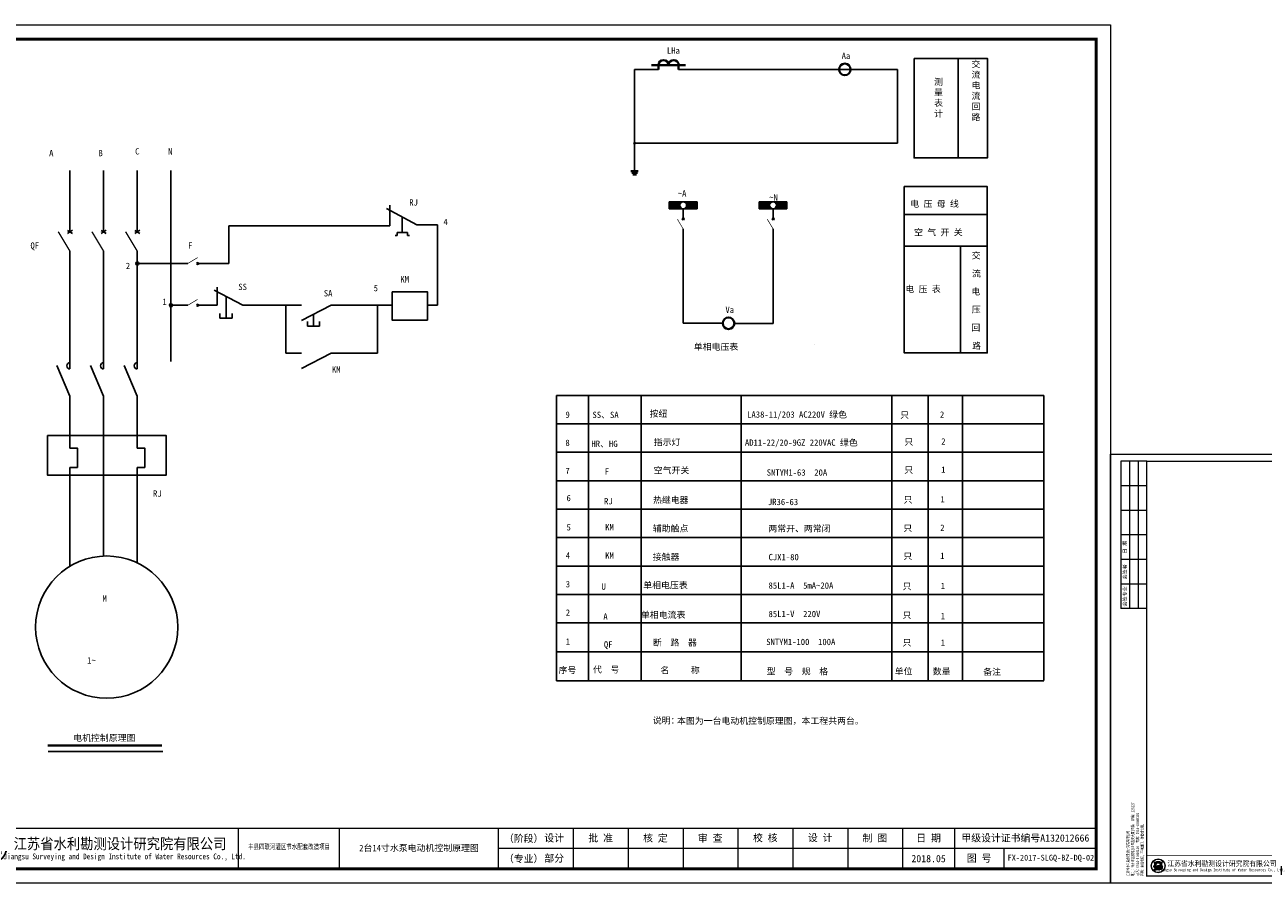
# Model space of a CAD drawing. Extents: x -27255 to 1448651, y 31034 to 8081248.
# Tile 353 of 580: x 583491 to 583920, y 3866559 to 3866856. Entities that reach past the tile are written whole.
import ezdxf
from ezdxf.enums import TextEntityAlignment as Align

# ---------------------------------------------------------------- set-up
doc = ezdxf.new("R2010")
doc.units = 0
doc.layers.get('0').update_dxf_attribs({"linetype": 'CONTINUOUS'})
for name, color, linetype, lineweight in [('0.13文字', 3, 'CONTINUOUS', 13), ('图框', 7, 'CONTINUOUS', 20), ('轮廓线', 1, 'CONTINUOUS', 30)]:
    doc.layers.add(name, color=color, linetype=linetype, lineweight=lineweight)
doc.layers.add('DQ', color=3, linetype='CONTINUOUS')
doc.styles.add('-仿宋_GB2312', font='FangSong_GB2312.ttf')
doc.styles.add('LYJFS', font='times.ttf', dxfattribs={"width": 0.7})
doc.styles.add('仿宋', font='FangSong_GB2312.ttf', dxfattribs={"width": 0.7})
doc.styles.add('宋体', font='FangSong_GB2312.ttf')

# ---------------------------------------------------------------- blocks, each defined once
blk = doc.blocks.new('SYMB2_M_PWF59')
for p, q in [((2.062783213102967, 0.6563054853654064), (2.937216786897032, -0.6563054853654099)), ((2.142277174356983, -0.6563054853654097), (2.921317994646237, 0.6563054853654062))]:
    blk.add_line(p, q)
at = {"color": 7}
for p, q in [((2.5, -1.8e-15), (0, -1.2e-15)), ((10, -3.7e-15), (7.5, -3.1e-15))]:
    blk.add_line(p, q, dxfattribs=at)
at = {"const_width": 0.35}
blk.add_lwpolyline([(7.5, -3.1e-15), (2.5, -3.000000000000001)], dxfattribs=at)
blk = doc.blocks.new('d4trtg')
h = blk.add_hatch(color=152)
h.dxf.hatch_style = 1
h.paths.add_polyline_path([(654246.3193193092, 3899725.409078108, 1), (654149.4769673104, 3899725.409078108, 1)])
h.paths.add_polyline_path([(654244.689577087, 3899725.409078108, 1), (654151.1067095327, 3899725.409078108, 1)], flags=16)
h = blk.add_hatch(color=152)
h.dxf.hatch_style = 1
edge = h.paths.add_edge_path()
edge.add_arc((654216.7300615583, 3899701.144012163), 14.62686968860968, 43.31770961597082, 70.37003522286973)
edge.add_arc((654202.9245894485, 3899662.43781051), 55.72140833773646, 70.37003522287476, 84.52854590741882)
edge.add_arc((654197.052297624, 3899601.131590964), 117.3082280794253, 84.5285459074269, 95.17746754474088)
edge.add_arc((654198.4691254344, 3899704.113250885), 18.32576248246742, 111.7965680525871, 130.9174013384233, ccw=False)
edge.add_arc((654217.4394684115, 3899656.675769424), 69.41576698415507, 98.84274785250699, 111.79656805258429, ccw=False)
edge.add_arc((654228.1102754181, 3899588.085080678), 138.8315339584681, 95.21036804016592, 98.84274785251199, ccw=False)
edge.add_ellipse((654197.8981433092, 3899728.334977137), major_axis=(-17.7501498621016, 0), ratio=0.8776980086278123, start_angle=172.6538623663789, end_angle=176.9129867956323)
edge.add_arc((654213.8325542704, 3899624.955280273), 102.5563365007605, 88.99992913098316, 98.52267106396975)
edge.add_arc((654209.8965974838, 3899651.220285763), 75.99805588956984, 98.5226710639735, 116.8491039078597)
edge.add_arc((654181.1331357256, 3899708.041207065), 12.31168505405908, 116.8491039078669, 139.2900683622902)
edge.add_arc((654173.2830714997, 3899714.795695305), 1.955690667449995, 139.2900683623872, 263.050638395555)
edge.add_arc((654175.1158058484, 3899729.831970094), 17.10324739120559, 263.0506383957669, 272.136251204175)
edge.add_arc((654186.8001782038, 3899416.594006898), 296.3525647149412, 88.46268833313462, 92.13625120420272, ccw=False)
edge.add_arc((654193.3818121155, 3899661.833379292), 51.02489061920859, 68.07113774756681, 88.46268833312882, ccw=False)
edge.add_arc((654234.506227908, 3899496.08092722), 214.2253735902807, 95.91294384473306, 98.79521578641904)
edge.add_arc((654220.8241236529, 3899584.51078353), 124.7433113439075, 98.79521578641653, 117.8496747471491)
edge.add_arc((654806.2087627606, 3897318.850026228), 2461.597634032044, 104.7703900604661, 105.15790668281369, ccw=False)
edge.add_line((654178.6340996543, 3899699.104834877), (654170.5934602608, 3899695.844113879))
edge.add_arc((654384.3496151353, 3898723.49134639), 995.5709910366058, 100.90627282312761, 102.39834375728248, ccw=False)
edge.add_line((654195.9846486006, 3899701.080338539), (654189.8745459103, 3899699.193213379))
edge.add_arc((654166.7652083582, 3899985.305806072), 287.044347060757, 274.6177604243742, 279.6944367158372)
edge.add_arc((654207.3949546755, 3899747.472955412), 45.76599921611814, 279.694436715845, 287.6119267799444)
edge.add_arc((654216.243616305, 3899719.598572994), 16.52082853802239, 287.6119267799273, 311.5140981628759)
edge.add_arc((654225.3686800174, 3899709.289677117), 2.753471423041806, 311.5140981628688, 403.3177096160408)
edge = h.paths.add_edge_path()
edge.add_arc((654242.1391779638, 3899736.786777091), 20.67819482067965, 138.9741968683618, 204.1180883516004, ccw=False)
edge.add_line((654226.5392573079, 3899750.359920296), (654209.5567490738, 3899750.359920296))
edge.add_line((654209.5567490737, 3899750.359920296), (654209.5567490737, 3899756.23053299))
edge.add_line((654209.5567490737, 3899756.23053299), (654186.2395375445, 3899756.23053299))
edge.add_line((654186.2395375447, 3899756.23053299), (654186.2395375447, 3899750.359920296))
edge.add_line((654186.2395375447, 3899750.359920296), (654169.2570293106, 3899750.359920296))
edge.add_arc((654153.6571086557, 3899736.786777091), 20.67819482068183, -24.118088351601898, 41.0258031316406, ccw=False)
edge.add_arc((654138.2813983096, 3899743.670490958), 37.52449961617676, 314.34412131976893, 335.8819116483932, ccw=False)
edge.add_arc((654157.8406418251, 3899747.198545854), 31.08765203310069, 282.3877277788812, 290.1465811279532)
edge.add_arc((654127.1774852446, 3899830.778947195), 120.1152469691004, 290.1465811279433, 296.6495194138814)
edge.add_ellipse((654197.8981433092, 3899728.334977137), major_axis=(-17.7501498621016, 0), ratio=0.8776980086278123, start_angle=176.9129867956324, end_angle=378.37473811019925, ccw=False)
edge.add_ellipse((654197.8981433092, 3899728.334977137), major_axis=(-17.7501498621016, 0), ratio=0.8776980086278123, start_angle=172.653862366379, end_angle=176.9129867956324, ccw=False)
edge.add_ellipse((654197.8981433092, 3899728.334977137), major_axis=(-17.7501498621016, 0), ratio=0.8776980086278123, start_angle=161.6252618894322, end_angle=172.653862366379, ccw=False)
edge.add_arc((654268.6188013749, 3899830.778947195), 120.1152469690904, 243.3504805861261, 249.853418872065)
edge.add_arc((654237.9556447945, 3899747.198545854), 31.08765203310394, 249.8534188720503, 257.61227222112)
edge.add_arc((654257.5148883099, 3899743.670490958), 37.52449961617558, 204.1180883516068, 225.6558786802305, ccw=False)
at = {"lineweight": 0}
for p, q in [((653868.4004973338, 3899605.327936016), (653868.4004973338, 3902577.336202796)), ((653868.4004973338, 3902577.336202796), (658071.2404705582, 3902577.336202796)), ((658071.2404705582, 3902577.336202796), (658071.2404705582, 3899605.327936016)), ((658021.2066613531, 3899725.409078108), (655949.806960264, 3899725.409078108)), ((658071.2404705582, 3899605.327936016), (653868.4004973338, 3899605.327936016))]:
    blk.add_line(p, q, dxfattribs=at)
for p, q in [((654118.5695433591, 3902527.302393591), (653938.4478302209, 3902527.302393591)), ((653938.4478302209, 3902527.302393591), (653938.4478302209, 3901506.612685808)), ((653998.488401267, 3902527.302393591), (653998.488401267, 3901506.612685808)), ((654058.528972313, 3902527.302393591), (654058.528972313, 3901506.612685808)), ((654118.5695433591, 3902357.187442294), (653938.4478302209, 3902357.187442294)), ((654118.5695433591, 3902187.072490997), (653938.4478302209, 3902187.072490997)), ((654118.5695433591, 3902016.9575397), (653938.4478302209, 3902016.9575397)), ((654118.5695433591, 3901846.842588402), (653938.4478302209, 3901846.842588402)), ((654118.5695433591, 3901676.727637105), (653938.4478302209, 3901676.727637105)), ((654118.5695433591, 3901506.612685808), (653938.4478302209, 3901506.612685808)), ((655049.1983945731, 3899795.456410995), (655049.1983945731, 3899655.361745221)), ((655399.4350590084, 3899795.456410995), (655399.4350590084, 3899655.361745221)), ((655949.806960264, 3899795.456410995), (655949.806960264, 3899655.361745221)), ((656209.9827681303, 3899795.456410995), (656209.9827681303, 3899655.361745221)), ((656400.1112431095, 3899795.456410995), (656400.1112431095, 3899655.361745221)), ((656590.2397180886, 3899795.456410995), (656590.2397180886, 3899655.361745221)), ((656780.3681930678, 3899795.456410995), (656780.3681930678, 3899655.361745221)), ((656970.496668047, 3899795.456410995), (656970.496668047, 3899655.361745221)), ((657160.6251430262, 3899795.456410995), (657160.6251430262, 3899655.361745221)), ((657350.7536180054, 3899795.456410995), (657350.7536180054, 3899655.361745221)), ((657530.8753311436, 3899795.456410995), (657530.8753311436, 3899655.361745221)), ((657700.9902824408, 3899725.409078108), (657700.9902824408, 3899655.361745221))]:
    blk.add_line(p, q)
at = {"lineweight": 0, "const_width": 10.0067618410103}
blk.add_lwpolyline([(654118.5695433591, 3902527.302393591), (658021.2066613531, 3902527.302393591), (658021.2066613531, 3899655.361745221), (654118.5695433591, 3899655.361745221)], close=True, dxfattribs=at)
at = {"lineweight": 0, "const_width": 4.002704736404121}
blk.add_lwpolyline([(658021.2066613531, 3899795.456410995), (654118.5695433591, 3899795.456410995)], dxfattribs=at)
at = {"color": 152}
for points in [[(654181.0529832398, 3899723.423913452, -0.02838203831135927), (654168.5479460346, 3899718.013005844, -0.03386732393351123), (654164.5097554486, 3899716.834668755, 0.09425397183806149), (654172.5302050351, 3899728.337281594, 0.2921547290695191), (654169.2570293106, 3899750.359920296), (654186.2395375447, 3899750.359920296), (654186.2395375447, 3899756.23053299), (654209.5567490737, 3899756.23053299), (654209.5567490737, 3899750.359920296), (654226.5392573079, 3899750.359920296, 0.29215472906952), (654223.2660815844, 3899728.337281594, 0.09425397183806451), (654231.2865311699, 3899716.834668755, -0.03386732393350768), (654227.2483405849, 3899718.013005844, -0.02838203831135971), (654214.7433033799, 3899723.423913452)], [(654215.6225359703, 3899727.495994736, 0.04157472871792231), (654198.6336295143, 3899726.379117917, 0.08013502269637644), (654175.5726574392, 3899719.025681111, 0.09823132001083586), (654171.8006163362, 3899716.071255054, 0.599439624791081), (654173.0464484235, 3899712.85437217, 0.03966424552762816), (654175.7533461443, 3899712.7406093, -0.01603031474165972), (654194.7507043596, 3899712.839904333, -0.08921046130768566), (654212.4373190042, 3899709.166529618, 0.01257694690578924), (654201.7504573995, 3899707.787257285, 0.08333285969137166), (654162.549863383, 3899694.805861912, -0.001690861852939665), (654178.6340996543, 3899699.104834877), (654170.5934602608, 3899695.844113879, -0.006510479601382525), (654195.9846486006, 3899701.080338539), (654189.8745459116, 3899699.193213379, 0.02215480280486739), (654215.101659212, 3899702.360502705, 0.03456031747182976), (654221.242295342, 3899703.852113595, 0.1046726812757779), (654227.1936927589, 3899707.227897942, 0.4234638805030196), (654227.3719977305, 3899711.178677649, 0.1185893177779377), (654221.6438736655, 3899714.920795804, 0.06185687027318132), (654208.2376153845, 3899717.905342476, 0.04649815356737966), (654186.4662944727, 3899717.961197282, -0.08362449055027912), (654191.6645458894, 3899721.128869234, -0.05658197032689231), (654206.7686614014, 3899725.266458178, -0.01585057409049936), (654215.5025964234, 3899726.342960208)]]:
    blk.add_lwpolyline(points, format="xyb", dxfattribs=at)
for radius in [48.42117599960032, 46.79143377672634]:
    blk.add_circle((654197.8981433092, 3899725.409078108), radius, dxfattribs=at)
blk.add_arc((654217.4394684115, 3899656.675769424), 69.41576698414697, 98.8427478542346, 111.796568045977, dxfattribs=at)
for start_param, end_param in [(2.820892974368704, 6.603884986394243), (3.013378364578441, 3.087714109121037)]:
    blk.add_ellipse((654197.8981433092, 3899728.334977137), major_axis=(-17.7501498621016, 0), ratio=0.8776980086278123, start_param=start_param, end_param=end_param, dxfattribs=at)
at = {"style": '宋体'}
for s, height, width, p in [('江苏省水利勘测设计研究院有限公司', 37.52535690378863, 0.9, (654640.1952124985, 3899742.929376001)), ('丰县四联河灌区节水配套改造项目', 18.01217131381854, 0.75, (655225.535190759, 3899732.299860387)), ('Jiangsu Surveying and Design Institute of Water Resources Co., Ltd.', 20.0135236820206, 0.8, (654638.4727689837, 3899695.522921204))]:
    blk.add_text(s, height=height, dxfattribs=dict(at, width=width)).set_placement(p, align=Align.MIDDLE)
at = {"style": 'LYJFS'}
for s, p in [('（阶段）', (656038.2059940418, 3899760.432744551)), ('（专业）', (656038.2059940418, 3899690.385411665))]:
    blk.add_text(s, height=25.01690460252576, dxfattribs=at).set_placement(p, align=Align.MIDDLE_CENTER)
at = {"style": '仿宋'}
blk.add_text('2018.05', height=25.01690460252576, dxfattribs=at).set_placement((657440.8144745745, 3899690.385411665), align=Align.MIDDLE)
at = {"rotation": 90}
for s, insert, char_height, attachment_point, style in [('日 期', (653968.468115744, 3901931.900064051), 25.01690460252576, 5, '宋体'), ('会签者', (653968.468115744, 3901761.785112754), 25.01690460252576, 5, '宋体'), ('会签专业', (653968.468115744, 3901591.670161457), 25.01690460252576, 5, '宋体'), ('江苏省水利勘测设计研究院有限公司\\P地址：扬州市吉安路209号吉安大厦1号楼  邮编：225127\\P电话：0514-87860116  传真：0514-87889101\\P声明：未经授权，不得翻印、传播或它用。', (654101.5093347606, 3899654.544439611), 20.0135236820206, 7, '仿宋')]:
    blk.add_mtext(s, dxfattribs=dict(at, insert=insert, char_height=char_height, attachment_point=attachment_point, style=style))
at = {"char_height": 25.01690460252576, "attachment_point": 5, "style": '宋体'}
for s, insert in [('设计', (656143.9596908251, 3899760.432744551)), ('批 准', (656305.0470056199, 3899760.432744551)), ('核 定', (656494.550057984, 3899760.154778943)), ('审 查', (656684.609041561, 3899760.165426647)), ('校 核', (656875.0849735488, 3899760.865852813)), ('设 计', (657065.2829399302, 3899761.366681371)), ('制 图', (657254.8554836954, 3899760.211836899)), ('日 期', (657440.8144745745, 3899760.432744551)), ('甲级设计证书编号A132012666', (657776.0409962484, 3899760.432744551)), ('部分', (656143.9596908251, 3899690.385411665)), ('图 号', (657615.9328067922, 3899690.385411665))]:
    blk.add_mtext(s, dxfattribs=dict(at, insert=insert))

msp = doc.modelspace()

# ---------------------------------------------------------------- hatches: boundary and pattern name
for points in [[(583719.3957115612, 3866792.646741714, -0.4142135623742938), (583718.1957115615, 3866793.846741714, -0.4142135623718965), (583719.3957115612, 3866795.046741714), (583714.5786146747, 3866795.046741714), (583714.5786146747, 3866792.646741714)], [(583719.3957115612, 3866795.046741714, -0.4142135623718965), (583720.5957115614, 3866793.846741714, -0.4142135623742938), (583719.3957115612, 3866792.646741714), (583724.2128084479, 3866792.646741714), (583724.2128084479, 3866795.046741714)], [(583750.5245552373, 3866792.646741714, -0.4142135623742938), (583749.3245552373, 3866793.846741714, -0.4142135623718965), (583750.5245552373, 3866795.046741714), (583745.7074583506, 3866795.046741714), (583745.7074583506, 3866792.646741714)], [(583755.341652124, 3866792.646741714), (583755.341652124, 3866795.046741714), (583750.5245552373, 3866795.046741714, -0.4142135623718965), (583751.7245552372, 3866793.846741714, -0.4142135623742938), (583750.5245552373, 3866792.646741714)]]:
    msp.add_hatch(color=7).paths.add_polyline_path(points)
h = msp.add_hatch(color=256)
h.paths.add_polyline_path([(583530.3152372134, 3866774.2238565), (583530.3152372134, 3866773.677023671), (583530.8620700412, 3866773.677023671, 0.4142135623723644)])
h.paths.add_polyline_path([(583530.8620700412, 3866773.677023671), (583530.3152372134, 3866773.677023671), (583530.3152372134, 3866773.130190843, 0.4142135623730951)])
h.paths.add_polyline_path([(583530.3152372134, 3866774.2238565, 0.4142135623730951), (583529.7684043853, 3866773.677023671, 0.4142135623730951), (583530.3152372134, 3866773.130190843)])
h = msp.add_hatch(color=256)
h.paths.add_polyline_path([(583541.9811494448, 3866759.758628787), (583541.9811494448, 3866759.211795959), (583542.5279822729, 3866759.211795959, 0.4142135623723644)])
h.paths.add_polyline_path([(583542.5279822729, 3866759.211795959), (583541.9811494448, 3866759.211795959), (583541.9811494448, 3866758.664963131, 0.4142135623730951)])
h.paths.add_polyline_path([(583541.9811494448, 3866759.758628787, 0.4142135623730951), (583541.434316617, 3866759.211795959, 0.4142135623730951), (583541.9811494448, 3866758.664963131)])

# ---------------------------------------------------------------- linework, layer by layer
at = {"color": 7}
for p, q in [((583814.6479901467, 3866844.66730088), (583814.6479901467, 3866810.239825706)), ((583702.5818397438, 3866840.855711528), (583702.5818397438, 3866832.681238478)), ((583702.5818397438, 3866840.855711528), (583710.8035063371, 3866840.855711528)), ((583717.8085514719, 3866840.855711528), (583793.6587863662, 3866840.855711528)), ((583717.8085514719, 3866840.855711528), (583754.6408944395, 3866840.855711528)), ((583793.6587863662, 3866832.681238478), (583793.6587863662, 3866840.855711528)), ((583702.5818397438, 3866832.681238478), (583702.5818397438, 3866815.558771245)), ((583793.6587863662, 3866832.681238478), (583793.6587863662, 3866815.318771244)), ((583702.5818397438, 3866815.078771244), (583702.5818397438, 3866805.616553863)), ((583702.8218397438, 3866815.318771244), (583793.6587863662, 3866815.318771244)), ((583714.5786146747, 3866795.046741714), (583714.5786146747, 3866792.646741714)), ((583724.2128084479, 3866795.046741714), (583724.2128084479, 3866792.646741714)), ((583745.7074583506, 3866795.046741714), (583745.7074583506, 3866792.646741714)), ((583755.341652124, 3866795.046741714), (583755.341652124, 3866792.646741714)), ((583719.3957115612, 3866792.646741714), (583719.3957115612, 3866789.004035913)), ((583750.5245552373, 3866789.004035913), (583750.5245552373, 3866792.646741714)), ((583795.9865679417, 3866790.610900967), (583824.7023887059, 3866790.610900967)), ((583719.3957115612, 3866785.650498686), (583719.3957115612, 3866782.453114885)), ((583719.3957115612, 3866785.650498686), (583719.3957115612, 3866752.967239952)), ((583750.5245552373, 3866752.949748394), (583750.5245552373, 3866785.650498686)), ((583750.5245552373, 3866775.796806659), (583750.5245552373, 3866785.650498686)), ((583795.9865679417, 3866779.720944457), (583824.7023887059, 3866779.720944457)), ((583815.4631575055, 3866779.720944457), (583815.4631575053, 3866742.726488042)), ((583719.3957115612, 3866752.967239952), (583733.099953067, 3866752.966234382)), ((583737.1143914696, 3866752.949748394), (583750.5245552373, 3866752.949748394)), ((583844.2819243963, 3866727.979593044), (583675.5319243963, 3866727.979593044)), ((583804.299320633, 3866629.142305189), (583804.299320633, 3866727.979593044)), ((583816.1945616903, 3866629.142305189), (583816.1945616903, 3866727.979593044)), ((583844.2819243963, 3866727.979593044), (583844.2819243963, 3866629.342199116)), ((583844.2819243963, 3866718.135843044), (583675.5319243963, 3866718.135843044)), ((583844.2819243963, 3866718.135843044), (583677.7853287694, 3866718.135843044)), ((583844.2819243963, 3866708.292093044), (583675.5319243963, 3866708.292093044)), ((583844.2819243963, 3866698.448343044), (583675.5319243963, 3866698.448343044)), ((583844.2819243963, 3866688.604593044), (583675.5319243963, 3866688.604593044)), ((583844.2819243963, 3866678.760843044), (583675.5319243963, 3866678.760843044)), ((583844.2819243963, 3866668.917093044), (583675.5319243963, 3866668.917093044)), ((583844.2819243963, 3866659.073343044), (583675.5319243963, 3866659.073343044)), ((583844.2819243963, 3866649.229593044), (583675.5319243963, 3866649.229593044)), ((583843.4446807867, 3866649.229593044), (583675.5319243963, 3866649.229593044)), ((583844.2819243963, 3866639.185949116), (583675.5319243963, 3866639.185949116)), ((583844.2819243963, 3866629.142305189), (583675.5319243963, 3866629.142305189))]:
    msp.add_line(p, q, dxfattribs=at)
at = {"color": 7, "lineweight": 40}
for p, q in [((583708.426404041, 3866842.299738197), (583720.2383848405, 3866842.299738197)), ((583710.8035063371, 3866842.299738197), (583710.8035063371, 3866840.855711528)), ((583717.8085514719, 3866842.299738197), (583717.8085514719, 3866840.855711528)), ((583703.5352454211, 3866805.066104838), (583701.6284340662, 3866805.066104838)), ((583703.2174435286, 3866804.515655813), (583701.9462359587, 3866804.515655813))]:
    msp.add_line(p, q, dxfattribs=at)
at = {"color": 0}
for p, q in [((583506.9834127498, 3866805.873050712), (583506.9834127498, 3866784.642981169)), ((583506.9834127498, 3866805.873050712), (583506.9834127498, 3866784.642981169)), ((583518.6493249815, 3866805.873050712), (583518.6493249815, 3866784.642981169)), ((583518.6493249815, 3866805.873050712), (583518.6493249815, 3866784.642981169)), ((583530.3152372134, 3866805.873050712), (583530.3152372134, 3866784.642981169)), ((583541.9811494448, 3866805.873050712), (583541.9811494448, 3866739.736363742)), ((583530.3152372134, 3866793.975710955), (583530.3152372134, 3866784.642981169)), ((583506.9834119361, 3866777.908043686), (583506.9834127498, 3866737.145124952)), ((583518.6493249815, 3866777.25351189), (583518.6493249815, 3866737.145124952)), ((583530.3152372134, 3866777.25351189), (583530.3152372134, 3866737.145124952)), ((583530.3152372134, 3866777.25351189), (583530.3152372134, 3866737.145124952)), ((583506.9834127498, 3866727.698534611), (583506.9834127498, 3866709.741061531)), ((583506.9834127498, 3866727.698534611), (583506.9834127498, 3866709.741061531)), ((583518.6493249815, 3866727.698534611), (583518.6493249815, 3866672.383448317)), ((583518.6493249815, 3866727.698534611), (583518.6493249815, 3866672.383448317)), ((583530.3152372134, 3866727.698534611), (583530.3152372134, 3866709.741061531)), ((583530.3152372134, 3866727.698534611), (583530.3152372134, 3866709.741061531)), ((583506.9834127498, 3866703.041413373), (583506.9834127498, 3866668.864714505)), ((583506.9834127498, 3866703.041413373), (583506.9834127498, 3866668.864714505)), ((583530.3152372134, 3866703.041413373), (583530.3152372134, 3866670.004671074)), ((583530.3152372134, 3866703.041413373), (583530.3152372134, 3866670.004671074))]:
    msp.add_line(p, q, dxfattribs=at)
for p, q in [((583714.5786146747, 3866795.046741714), (583724.2128084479, 3866795.046741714)), ((583745.7074583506, 3866795.046741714), (583755.341652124, 3866795.046741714)), ((583714.5786146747, 3866792.646741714), (583724.2128084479, 3866792.646741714)), ((583745.7074583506, 3866792.646741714), (583755.341652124, 3866792.646741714)), ((583547.8200060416, 3866759.211795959), (583541.9811494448, 3866759.211795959)), ((583553.6470616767, 3866759.211795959), (583551.1735426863, 3866759.211795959))]:
    msp.add_line(p, q)
at = {"color": 7}
for points in [[(583799.35838965, 3866844.66730088), (583824.7936228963, 3866844.66730088), (583824.7936228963, 3866810.239825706), (583799.35838965, 3866810.239825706)], [(583795.9865679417, 3866800.276627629), (583824.7023887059, 3866800.276627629), (583824.7023887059, 3866742.726488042), (583795.9865679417, 3866742.726488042)]]:
    msp.add_lwpolyline(points, close=True, dxfattribs=at)
at = {"color": 7, "lineweight": 40}
msp.add_lwpolyline([(583703.8530473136, 3866805.616553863), (583701.3106321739, 3866805.616553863)], dxfattribs=at)
for centre in [(583775.3720107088, 3866840.855711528), (583735.1072055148, 3866752.966087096)]:
    msp.add_circle(centre, 2.007252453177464, dxfattribs=at)
at = {"color": 7}
for centre, radius in [((583702.5818397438, 3866815.318771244), 0.24), ((583719.3957115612, 3866793.846741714), 1.2), ((583750.5245552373, 3866793.846741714), 1.2)]:
    msp.add_circle(centre, radius, dxfattribs=at)
for centre in [(583530.3152372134, 3866773.677023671), (583541.9811494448, 3866759.211795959)]:
    msp.add_circle(centre, 0.5468328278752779)
at = {"color": 7, "lineweight": 40}
for centre in [(583712.5679503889, 3866842.299738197), (583716.0968384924, 3866842.299738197)]:
    msp.add_arc(centre, 1.764444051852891, 0, 180, dxfattribs=at)
at = {"layer": 'DQ', "color": 7}
for p, q in [((583764.7605559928, 3866745.476307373), (583764.7605559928, 3866745.476307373)), ((583675.5319243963, 3866727.979593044), (583675.5319243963, 3866629.142305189)), ((583686.6395376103, 3866649.229593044), (583686.6395376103, 3866727.979593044)), ((583686.6395376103, 3866718.259126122), (583686.6395376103, 3866727.979593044)), ((583704.8093006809, 3866649.229593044), (583704.8093006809, 3866727.979593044)), ((583739.5314133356, 3866649.229593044), (583739.5314133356, 3866727.979593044)), ((583791.6059480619, 3866649.229593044), (583791.6059480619, 3866727.979593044)), ((583686.6395376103, 3866629.142305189), (583686.6395376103, 3866649.229593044)), ((583704.8093006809, 3866629.142305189), (583704.8093006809, 3866649.229593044)), ((583739.5314133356, 3866629.142305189), (583739.5314133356, 3866649.229593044)), ((583791.6059480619, 3866629.142305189), (583791.6059480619, 3866649.229593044)), ((583804.299320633, 3866639.213177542), (583804.299320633, 3866649.229593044))]:
    msp.add_line(p, q, dxfattribs=at)
at = {"layer": '轮廓线', "color": 0, "lineweight": -3}
for p, q in [((583617.8079488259, 3866786.710141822), (583617.8079488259, 3866793.837398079)), ((583616.6137700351, 3866792.718358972), (583627.075903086, 3866787.092620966)), ((583622.1091060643, 3866789.763385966), (583622.1091060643, 3866784.43611541)), ((583562.0068037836, 3866773.677023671), (583562.0068037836, 3866786.710141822)), ((583562.0068037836, 3866786.710141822), (583617.8079488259, 3866786.710141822)), ((583622.1091060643, 3866784.43611541), (583620.2878953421, 3866784.43611541)), ((583620.2878953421, 3866784.43611541), (583620.2878953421, 3866783.33886871)), ((583622.1091060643, 3866784.43611541), (583623.9303167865, 3866784.43611541)), ((583623.9303167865, 3866784.43611541), (583623.9303167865, 3866783.33886871)), ((583627.075903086, 3866787.092620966), (583634.3385771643, 3866787.092620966)), ((583634.3385771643, 3866787.092620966), (583634.3385771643, 3866759.211795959)), ((583620.2878953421, 3866783.33886871), (583619.576319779, 3866783.33886871)), ((583623.9303167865, 3866783.33886871), (583624.6418923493, 3866783.33886871)), ((583530.3152372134, 3866773.677023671), (583547.8200060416, 3866773.677023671)), ((583551.1735426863, 3866773.677023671), (583562.0068037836, 3866773.677023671)), ((583566.8574946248, 3866759.211795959), (583556.9516696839, 3866764.379909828)), ((583558.007763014, 3866765.529651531), (583558.007763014, 3866759.211795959)), ((583558.007763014, 3866759.211795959), (583553.6470616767, 3866759.211795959)), ((583561.0413922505, 3866762.246200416), (583561.0413922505, 3866754.76874518)), ((583587.2348581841, 3866759.211795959), (583566.8574946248, 3866759.211795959)), ((583581.8146720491, 3866742.633409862), (583581.8146720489, 3866759.211795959)), ((583597.4470243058, 3866759.211795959), (583587.2348581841, 3866753.883856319)), ((583613.4962236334, 3866759.211795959), (583597.4470243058, 3866759.211795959)), ((583618.533614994, 3866759.211795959), (583613.4962236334, 3866759.211795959)), ((583613.4962236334, 3866759.211795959), (583613.4962236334, 3866742.633409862)), ((583634.3385771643, 3866759.211795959), (583630.7431244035, 3866759.211795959)), ((583558.9242032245, 3866754.76874518), (583558.9242032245, 3866756.347822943)), ((583561.0413922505, 3866754.76874518), (583558.9242032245, 3866754.76874518)), ((583561.0413922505, 3866754.76874518), (583563.1585812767, 3866754.76874518)), ((583563.1585812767, 3866754.76874518), (583563.1585812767, 3866756.347822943)), ((583591.3245807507, 3866756.017565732), (583591.3245807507, 3866751.989735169)), ((583589.2073917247, 3866751.989735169), (583589.2073917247, 3866753.568812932)), ((583591.3245807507, 3866751.989735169), (583589.2073917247, 3866751.989735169)), ((583591.3245807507, 3866751.989735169), (583593.4417697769, 3866751.989735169)), ((583593.4417697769, 3866751.989735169), (583593.4417697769, 3866753.568812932)), ((583587.2348581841, 3866742.633409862), (583581.8146720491, 3866742.633409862)), ((583597.4470243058, 3866742.633409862), (583587.2348581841, 3866737.305470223)), ((583613.4962236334, 3866742.633409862), (583597.4470243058, 3866742.633409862)), ((583601.9360562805, 3866742.633409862), (583597.4470243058, 3866742.633409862)), ((583506.9834127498, 3866727.698534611), (583502.3830599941, 3866738.401773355)), ((583518.6493249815, 3866727.698534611), (583514.0489722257, 3866738.401773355)), ((583530.3152372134, 3866727.698534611), (583525.7148844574, 3866738.401773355)), ((583499.4536792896, 3866604.694907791), (583539.120298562, 3866604.694907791))]:
    msp.add_line(p, q, dxfattribs=at)
at = {"layer": '轮廓线', "color": 0, "lineweight": 40}
msp.add_line((583499.3550450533, 3866606.775292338), (583538.7782099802, 3866606.775292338), dxfattribs=at)
at = {"layer": '轮廓线', "color": 0, "lineweight": -3}
for points in [[(583618.533614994, 3866763.889915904), (583630.8002696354, 3866763.889915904), (583630.8002696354, 3866754.100234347), (583618.533614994, 3866754.100234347)], [(583499.214239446, 3866714.130048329), (583540.2985301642, 3866714.130048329), (583540.2985301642, 3866700.352047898), (583499.214239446, 3866700.352047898)]]:
    msp.add_lwpolyline(points, close=True, dxfattribs=at)
for points in [[(583506.9834127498, 3866709.741061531), (583509.5824457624, 3866709.741061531), (583509.5824457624, 3866703.041413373), (583506.9834127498, 3866703.041413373)], [(583530.3152372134, 3866709.741061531), (583532.9142702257, 3866709.741061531), (583532.9142702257, 3866703.041413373), (583530.3152372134, 3866703.041413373)]]:
    msp.add_lwpolyline(points, dxfattribs=at)
msp.add_circle((583519.7074590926, 3866647.7775525), 24.62863692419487, dxfattribs=at)
for centre in [(583506.9834127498, 3866738.231897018), (583518.6493249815, 3866738.231897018), (583530.3152372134, 3866738.231897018)]:
    msp.add_arc(centre, 1.086772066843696, 90, 270, dxfattribs=at)

# ---------------------------------------------------------------- block references
at = {"color": 7, "yscale": 0.6750000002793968, "zscale": 0.6749999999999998}
for p, xscale, rotation in [((583719.3957115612, 3866790.712999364), 0.6750000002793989, 269.9999953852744), ((583750.5245552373, 3866790.712999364), 0.6750000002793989, 269.9999953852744), ((583552.8825058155, 3866773.677023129), 0.674999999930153, 179.9999953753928), ((583552.8825058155, 3866759.211795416), 0.674999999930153, 179.9999953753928)]:
    msp.add_blockref('SYMB2_M_PWF59', p, dxfattribs=dict(at, xscale=xscale, rotation=rotation))
at = {"layer": 'DQ', "color": 7, "xscale": 1.349999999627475, "yscale": 1.349999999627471, "zscale": 1.35, "rotation": 269.999995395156}
for p in [(583506.9834127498, 3866788.033043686), (583518.6493249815, 3866788.033043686), (583530.3152372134, 3866788.033043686)]:
    msp.add_blockref('SYMB2_M_PWF59', p, dxfattribs=at)
at = {"layer": '图框'}
for p, xscale, yscale, zscale in [((518060.3136891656, 3476598.57932314), 0.09999999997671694, 0.1000000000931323, 0.1), ((551174.0177036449, 3671578.84590153), 0.05000000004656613, 0.04999999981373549, 0.05)]:
    msp.add_blockref('d4trtg', p, dxfattribs=dict(at, xscale=xscale, yscale=yscale, zscale=zscale))

# ---------------------------------------------------------------- texts
at = {"color": 0, "style": '-仿宋_GB2312'}
for s, p in [('RJ', (583624.5138964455, 3866793.72606965)), ('QF', (583493.3051813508, 3866778.78141345)), ('F', (583547.8653251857, 3866778.78141345)), ('2', (583526.3311757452, 3866771.739947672)), ('KM', (583621.4233570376, 3866767.086714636)), ('SS', (583565.3004765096, 3866764.471991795)), ('SA', (583594.9017067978, 3866762.258280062)), ('RJ', (583535.7664373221, 3866692.907895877)), ('1~', (583512.9289031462, 3866635.161774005)), ('电机控制原理图', (583508.1124847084, 3866608.338383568))]:
    msp.add_text(s, height=2.2, dxfattribs=at).set_placement(p)
at = {"color": 7, "style": '-仿宋_GB2312'}
for s, p in [('说明：', (583708.862415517, 3866614.363960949)), ('本图为一台电动机控制原理图，本工程共两台。', (583717.2536019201, 3866614.238946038))]:
    msp.add_text(s, height=2.2, dxfattribs=at).set_placement(p)
at = {"color": 0, "char_height": 2.2, "width": 2.2, "style": '-仿宋_GB2312'}
for s, insert, attachment_point in [('{\\fSimHei|b0|i0|c134|p2;A}', (583499.7708121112, 3866813.003997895), 1), ('{\\fSimHei|b0|i0|c134|p2;B}', (583516.8744583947, 3866813.003997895), 1), ('{\\fSimHei|b0|i0|c134|p2;C}', (583529.5461482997, 3866813.600366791), 1), ('{\\fSimHei|b0|i0|c134|p2;N}', (583540.9689800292, 3866813.600366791), 1), ('4', (583636.3742719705, 3866789.169060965), 1), ('5', (583612.196359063, 3866766.265269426), 1), ('1', (583538.9730398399, 3866761.498264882), 1), ('KM', (583597.7151309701, 3866738.10800929), 1), ('M', (583518.9958835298, 3866657.725956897), 5)]:
    msp.add_mtext(s, dxfattribs=dict(at, insert=insert, attachment_point=attachment_point))
at = {"layer": '0.13文字', "linetype": 'Continuous', "lineweight": 13, "attachment_point": 1, "style": 'LYJFS'}
for s, insert, char_height, width in [('{\\fFangSong_GB2312|b0|i0|c134|p49;\\W1;               2台14寸水泵电动机控制原理图}', (583584.710777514, 3866572.40517364), 2.2, 66.66109248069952), ('{\\fFangSong_GB2312|b0|i0|c134|p49;\\W1;FX-2017-SLGQ-BZ-DQ-02}', (583831.7632679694, 3866568.965204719), 2, 41.66318280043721)]:
    msp.add_mtext(s, dxfattribs=dict(at, insert=insert, char_height=char_height, width=width))
at = {"layer": 'DQ', "color": 7, "style": '-仿宋_GB2312'}
for s, p in [('Aa', (583774.2839346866, 3866844.43669972)), ('~N', (583749.1892853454, 3866795.462835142)), ('电 压 母 线', (583798.0690423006, 3866793.234254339)), ('空 气 开 关', (583799.3613599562, 3866783.367391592)), ('交', (583819.3365879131, 3866775.335286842)), ('流', (583819.4133595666, 3866769.085286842)), ('电 压 表', (583796.3699229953, 3866763.725102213)), ('电', (583819.2406233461, 3866762.835286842)), ('Va', (583734.0191294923, 3866756.547075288)), ('压', (583819.3557808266, 3866756.585286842)), ('回', (583819.2022375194, 3866750.335286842)), ('单相电压表', (583723.0699839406, 3866743.725558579)), ('路', (583819.4517453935, 3866744.085286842)), ('9', (583678.6051014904, 3866720.211402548)), ('SS、SA', (583687.9722497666, 3866720.15802919)), ('按纽', (583707.7906021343, 3866720.583710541)), ('LA38-11/203 AC220V 绿色', (583741.5390178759, 3866720.275935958)), ('只', (583794.5252109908, 3866720.1118381)), ('2', (583808.3183450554, 3866720.261646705)), ('8', (583678.6051014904, 3866710.486744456)), ('HR、HG', (583687.6048205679, 3866710.139144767)), ('指示灯', (583709.2032040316, 3866710.713099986)), ('AD11-22/20-9GZ 220VAC 绿色', (583740.771144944, 3866710.561605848)), ('只', (583796.0036297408, 3866710.80113142)), ('2', (583808.7763787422, 3866710.953550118)), ('7', (583678.6051029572, 3866700.749712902)), ('空气开关', (583709.2032040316, 3866700.967215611)), ('只', (583796.0036297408, 3866701.055247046)), ('1', (583808.7763787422, 3866701.207665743)), ('F', (583692.2421936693, 3866700.561750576)), ('SNTYM1-63  20A', (583748.3290678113, 3866700.211230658)), ('6', (583678.9920551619, 3866691.367543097)), ('RJ', (583691.9785311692, 3866690.283909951)), ('热继电器', (583708.9395415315, 3866690.689374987)), ('只', (583795.7399672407, 3866690.77740642)), ('1', (583808.5127162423, 3866690.929825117)), ('5', (583678.9920551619, 3866681.250149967)), ('KM', (583692.3857614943, 3866681.265375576)), ('辅助触点', (583708.8524009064, 3866680.842676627)), ('两常开、两常闭', (583748.891255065, 3866680.801590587)), ('只', (583795.6528266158, 3866680.930708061)), ('2', (583808.4255756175, 3866681.083126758)), ('4', (583678.7418325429, 3866671.498952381)), ('KM', (583692.3857614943, 3866671.421625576)), ('接触器', (583708.8524009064, 3866670.998926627)), ('只', (583795.6528266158, 3866671.206051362)), ('1', (583808.4255756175, 3866671.358470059)), ('3', (583678.7104012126, 3866661.529162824)), ('U', (583691.087640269, 3866660.707194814)), ('单相电压表', (583705.5547979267, 3866661.177745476)), ('只', (583795.3755703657, 3866660.772365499)), ('1', (583808.5945378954, 3866660.924784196)), ('2', (583678.7104012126, 3866651.712264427)), ('A', (583691.7347685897, 3866650.358515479)), ('单相电流表', (583704.7772017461, 3866650.912107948)), ('只', (583795.3755703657, 3866650.805332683)), ('1', (583808.5945378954, 3866650.51099712)), ('1', (583678.7006605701, 3866641.684921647)), ('QF', (583691.9206931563, 3866640.678752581)), ('断  路  器', (583708.8961654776, 3866641.332596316)), ('只', (583795.3755703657, 3866641.289528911)), ('1', (583808.5945359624, 3866641.316869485)), ('序号', (583676.2107375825, 3866631.761666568)), ('代  号', (583688.1393326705, 3866631.969605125)), ('名     称            ', (583711.4883541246, 3866631.763786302)), ('型  号  规  格', (583748.3130230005, 3866631.35118307)), ('单位', (583792.6613328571, 3866631.387590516)), ('数量', (583805.824512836, 3866631.345436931)), ('备注', (583823.3234230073, 3866631.195913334))]:
    msp.add_text(s, height=2.2, dxfattribs=at).set_placement(p)
at = {"layer": 'DQ', "color": 2, "style": '-仿宋_GB2312'}
for s, p in [('JR36-63', (583748.7373408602, 3866690.017316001)), ('CJX1-80', (583748.957218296, 3866670.918937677)), ('85L1-A  5mA~20A ', (583748.957218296, 3866661.075187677)), ('85L1-V  220V', (583748.957218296, 3866651.231437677)), ('SNTYM1-100  100A', (583748.1508095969, 3866641.559646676))]:
    msp.add_text(s, height=2.2, dxfattribs=at).set_placement(p)
at = {"layer": 'DQ', "color": 7, "char_height": 2.2, "width": 2.2, "attachment_point": 1, "style": '-仿宋_GB2312'}
for s, insert in [('LHa', (583713.7520978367, 3866848.491909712)), ('交\\P流\\P电\\P流\\P回\\P路', (583819.2687322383, 3866843.788187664)), ('测\\P量\\P表\\P计', (583806.2884023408, 3866837.657442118)), ('~A', (583717.51331414, 3866799.033507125))]:
    msp.add_mtext(s, dxfattribs=dict(at, insert=insert))

doc.saveas('drawing.dxf')
